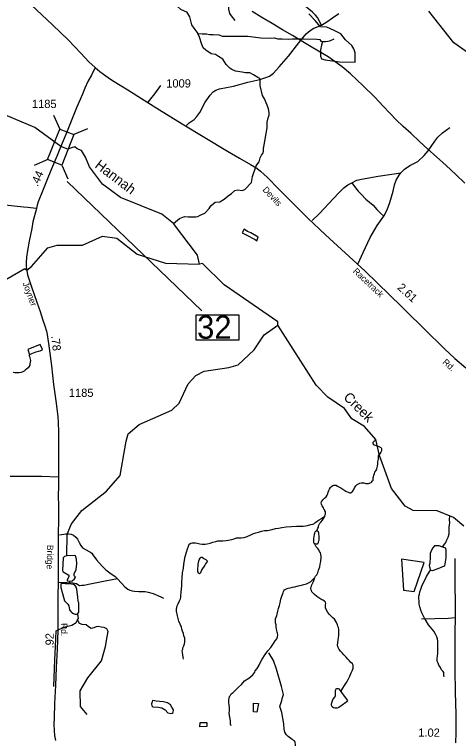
# Model space of a CAD drawing. Extents: x 2082433 to 2279600, y 546599 to 755198.
# Drawn here: x 2196424 to 2203135, y 587641 to 598585 of the extents above; entities that cross this region are included whole.
import ezdxf

# ---------------------------------------------------------------- set-up
doc = ezdxf.new("R2010")
doc.units = 0
for name, color, linetype in [('Exist Boundary Political Fire Districts', 7, 'Continuous'), ('Exist Hydrographic Creek Single Shore', 7, 'Continuous'), ('Exist Hydrographic Creek Single Shore Label', 7, 'Continuous'), ('Exist Hydrographic Misc Water Feature', 7, 'Continuous'), ('Exist Hydrographic Pond Over 1500 Sq Ft', 7, 'Continuous'), ('Exist Hydrographic Pond Under 1500 Sq Ft', 7, 'Continuous'), ('Exist Road Non-System Type 51', 7, 'Continuous'), ('Exist Road Secondary Mileage Hundredths English Label', 7, 'Continuous'), ('Exist Road Secondary Structure Standard Bridge CELL', 7, 'Continuous'), ('Exist Road Secondary Structure Standard Bridge Number Label', 7, 'Continuous'), ('Exist Road Secondary Type 51 Attributed', 7, 'Continuous'), ('Exist Road Secondary Type 51 Label', 7, 'Continuous'), ('Exist Road Secondary Type 51 Number Label', 7, 'Continuous')]:
    doc.layers.add(name, color=color, linetype=linetype)

msp = doc.modelspace()

# ---------------------------------------------------------------- linework, layer by layer
at = {"layer": 'Exist Boundary Political Fire Districts'}
msp.add_lwpolyline([(2203231, 596036), (2203093, 596166), (2202947, 596302), (2202803, 596433), (2202671, 596551), (2202547, 596664), (2202418, 596784), (2202299, 596893), (2202295, 596897), (2202198, 596990), (2202096, 597091), (2201999, 597192), (2201863, 597338), (2201695, 597505), (2201505, 597687), (2201378, 597794), (2201163, 597947), (2200931, 598082), (2200784, 598170), (2200626, 598265), (2200474, 598355), (2200320, 598447), (2200164, 598540), (2200015, 598628)], dxfattribs=at)
at = {"layer": 'Exist Hydrographic Creek Single Shore'}
for points in [[(2198633, 599271), (2198646, 599213), (2198714, 599127), (2198744, 599042), (2198809, 598912), (2198838, 598851), (2198846, 598781), (2198854, 598749), (2198887, 598704), (2198931, 598667), (2198989, 598639), (2199022, 598627), (2199070, 598550), (2199098, 598427), (2199136, 598378), (2199196, 598299)], [(2199541, 599108), (2199638, 598983), (2199675, 598901), (2199687, 598864), (2199679, 598799), (2199660, 598710), (2199660, 598664), (2199675, 598599), (2199699, 598563), (2199752, 598494)], [(2203508, 597846), (2203064, 598154), (2202686, 598634)], [(2201575, 597865), (2201571, 598007), (2201551, 598068), (2201523, 598117), (2201425, 598201), (2201355, 598292), (2201257, 598345), (2201147, 598394), (2201049, 598399), (2200971, 598492), (2200874, 598594)], [(2198826, 595425), (2198918, 595500), (2198993, 595533), (2199049, 595527), (2199090, 595527), (2199165, 595527), (2199197, 595533), (2199230, 595551), (2199301, 595583), (2199366, 595654), (2199399, 595696), (2199458, 595746), (2199530, 595752), (2199595, 595794), (2199654, 595844), (2199702, 595877), (2199752, 595924), (2199800, 595933), (2199865, 595927), (2199906, 595942), (2200007, 596046), (2200019, 596138), (2200079, 596297), (2200085, 596315), (2200121, 596357), (2200137, 596420), (2200156, 596460), (2200177, 596485), (2200189, 596521), (2200189, 596570), (2200193, 596586), (2200242, 596874), (2200245, 596958), (2200258, 597024), (2200274, 597061), (2200274, 597105), (2200262, 597161), (2200242, 597215), (2200202, 597308), (2200173, 597362), (2200139, 597513), (2200136, 597553), (2200136, 597578), (2200133, 597618), (2200103, 597630), (2200038, 597672), (2199980, 597701), (2199916, 597704), (2199867, 597712), (2199765, 597730), (2199708, 597753), (2199679, 597774), (2199625, 597830), (2199571, 597908), (2199507, 597948), (2199463, 597980), (2199398, 597989), (2199314, 598046), (2199274, 598083), (2199254, 598132), (2199218, 598241), (2199196, 598299)], [(2199196, 598299), (2199261, 598292), (2199326, 598292), (2199371, 598280), (2199429, 598283), (2199510, 598276), (2199567, 598259), (2199665, 598259), (2199727, 598255), (2199865, 598255), (2199951, 598255), (2200147, 598234), (2200294, 598225), (2200349, 598231), (2200403, 598219), (2200471, 598219), (2200573, 598210), (2200627, 598215), (2200683, 598215), (2200713, 598219), (2200794, 598219), (2200992, 598210), (2201037, 598207), (2201053, 598184), (2201081, 598175), (2201123, 598178), (2201160, 598182), (2201192, 598187), (2201258, 598215)], [(2201081, 598175), (2201066, 598123), (2201050, 598049), (2201050, 598000), (2201050, 597955), (2201062, 597914), (2201118, 597897), (2201335, 597869), (2201575, 597865)], [(2199222, 594811), (2199188, 594946), (2198826, 595425), (2198650, 595567), (2198024, 595819), (2197756, 596018), (2197558, 596282), (2197495, 596429), (2197435, 596527), (2197369, 596553), (2197337, 596584), (2197284, 596569), (2197228, 596549), (2197126, 596589), (2196733, 596875), (2196082, 597147), (2195840, 597277), (2193769, 597781), (2193427, 597929)], [(2196292, 594581), (2196580, 594744), (2196610, 594721), (2196679, 594777), (2196930, 595060), (2197071, 595097), (2197454, 595099), (2197753, 595234), (2197970, 595203), (2198280, 594964), (2198706, 594824), (2199222, 594811)], [(2200403, 593888), (2200403, 593937), (2199591, 594498), (2199264, 594820), (2199222, 594811)], [(2198110, 592134), (2198140, 592248), (2198306, 592389), (2198804, 592602), (2198912, 592711), (2199051, 593003), (2199167, 593129), (2199292, 593195), (2199666, 593247), (2199807, 593290), (2200047, 593518), (2200196, 593745), (2200403, 593888)], [(2201883, 592159), (2201713, 592356), (2201521, 592471), (2201411, 592628), (2201160, 592800), (2200984, 592984), (2200403, 593888)], [(2203216, 590853), (2203057, 590984), (2202815, 591081), (2202448, 591088), (2202331, 591153), (2202121, 591419), (2201943, 591918), (2201883, 592159)], [(2197216, 590401), (2197220, 590728), (2197285, 590887), (2197442, 591088), (2197815, 591382), (2198022, 591617), (2198110, 592134)], [(2202885, 590540), (2202890, 590544), (2202910, 590560), (2202929, 590585), (2202945, 590606), (2202959, 590645), (2202979, 590687), (2202992, 590733), (2202994, 590767), (2202994, 590803), (2202996, 590837), (2203003, 590903), (2203001, 590945), (2203002, 591006)], [(2202916, 588575), (2202911, 588595), (2202913, 588609), (2202911, 588639), (2202903, 588653), (2202893, 588667), (2202880, 588681), (2202861, 588715), (2202840, 588749), (2202826, 588781), (2202815, 588811), (2202814, 588835), (2202815, 588856), (2202819, 588885), (2202823, 588925), (2202824, 588960), (2202824, 588992), (2202824, 589031), (2202822, 589076), (2202824, 589111), (2202818, 589150), (2202807, 589180), (2202789, 589220), (2202761, 589262), (2202738, 589296), (2202712, 589326), (2202682, 589361), (2202645, 589419), (2202621, 589461), (2202599, 589503), (2202581, 589543), (2202564, 589582), (2202552, 589631), (2202542, 589674), (2202538, 589720), (2202535, 589760), (2202537, 589792), (2202543, 589824), (2202548, 589858), (2202564, 589898), (2202582, 589946), (2202608, 590001), (2202635, 590055), (2202653, 590091), (2202693, 590155), (2202710, 590187)], [(2197268, 589985), (2197261, 590021)], [(2197019, 588429), (2197032, 588831), (2197045, 589027), (2197054, 589270), (2197102, 589294), (2197232, 589339), (2197293, 589355), (2197358, 589396), (2197377, 589433), (2197389, 589456), (2197387, 589489), (2197375, 589519)], [(2197522, 588006), (2197421, 588123), (2197419, 588362), (2197535, 588557), (2197741, 588815), (2197798, 589030), (2197823, 589177), (2197839, 589257), (2197821, 589298), (2197780, 589317), (2197734, 589324), (2197688, 589334), (2197658, 589332), (2197625, 589312), (2197582, 589306), (2197542, 589330), (2197507, 589359), (2197448, 589366), (2197409, 589378), (2197377, 589433)]]:
    msp.add_lwpolyline(points, dxfattribs=at)
at = {"layer": 'Exist Hydrographic Misc Water Feature'}
for points in [[(2199894, 595338), (2199865, 595283), (2199965, 595232), (2200021, 595206), (2200063, 595183), (2200085, 595163), (2200097, 595193), (2200105, 595221), (2199998, 595286), (2199948, 595304), (2199910, 595331), (2199894, 595338)], [(2196649, 593440), (2196688, 593462), (2196736, 593483), (2196754, 593488), (2196786, 593497), (2196814, 593503), (2196832, 593511), (2196846, 593521), (2196813, 593597), (2196624, 593523), (2196649, 593440)], [(2196649, 593440), (2196646, 593432), (2196648, 593428), (2196652, 593414), (2196657, 593396), (2196667, 593356), (2196663, 593330), (2196658, 593304), (2196654, 593286), (2196642, 593260), (2196630, 593243), (2196608, 593226), (2196590, 593213), (2196568, 593195), (2196550, 593183), (2196524, 593175), (2196495, 593171), (2196461, 593168), (2196431, 593168), (2196403, 593172)], [(2201873, 592154), (2201869, 592149), (2201863, 592141), (2201860, 592137), (2201849, 592126), (2201843, 592120), (2201841, 592115), (2201842, 592109), (2201841, 592103), (2201844, 592095), (2201845, 592091), (2201849, 592087), (2201856, 592081), (2201866, 592079), (2201890, 592069), (2201932, 592053), (2201950, 592043), (2201960, 592039), (2201966, 592033), (2201970, 592024), (2201972, 592011), (2201972, 591999), (2201972, 591989), (2201968, 591980), (2201962, 591972), (2201951, 591955), (2201941, 591941), (2201931, 591929), (2201923, 591915), (2201921, 591897), (2201923, 591881), (2201927, 591865)], [(2201113, 591002), (2201117, 591012), (2201123, 591034), (2201125, 591050), (2201123, 591066), (2201117, 591082), (2201113, 591094), (2201102, 591110), (2201093, 591128), (2201076, 591156), (2201068, 591170), (2201062, 591184), (2201058, 591203), (2201066, 591222), (2201072, 591234), (2201082, 591248), (2201099, 591264), (2201111, 591272), (2201133, 591296), (2201149, 591320), (2201161, 591342), (2201165, 591366), (2201173, 591390), (2201184, 591412), (2201200, 591437), (2201214, 591453), (2201234, 591467), (2201252, 591473), (2201274, 591473), (2201286, 591469), (2201304, 591457), (2201326, 591445), (2201358, 591428), (2201402, 591400), (2201434, 591380), (2201475, 591360), (2201491, 591355), (2201507, 591357), (2201515, 591361), (2201529, 591369), (2201532, 591377), (2201543, 591389), (2201550, 591401), (2201558, 591417), (2201564, 591431), (2201572, 591445), (2201584, 591463), (2201602, 591481), (2201622, 591493), (2201644, 591501), (2201664, 591506), (2201684, 591507), (2201702, 591506), (2201720, 591502), (2201736, 591496), (2201756, 591494), (2201776, 591498), (2201790, 591502), (2201799, 591505), (2201815, 591513), (2201827, 591523), (2201837, 591535), (2201843, 591547), (2201845, 591565), (2201847, 591581), (2201851, 591599), (2201857, 591623), (2201863, 591647), (2201871, 591665), (2201887, 591689), (2201894, 591703), (2201900, 591719), (2201906, 591739), (2201910, 591759), (2201914, 591793), (2201917, 591821), (2201927, 591865)], [(2198977, 588842), (2198971, 588872), (2198968, 588908), (2198963, 588942), (2198960, 588974), (2198966, 588994), (2198970, 589012), (2198983, 589040), (2198993, 589074), (2198997, 589100), (2198997, 589122), (2198997, 589160), (2198984, 589192), (2198979, 589228), (2198964, 589264), (2198954, 589292), (2198946, 589324), (2198927, 589368), (2198909, 589415), (2198897, 589455), (2198889, 589496), (2198874, 589565), (2198872, 589595), (2198876, 589621), (2198885, 589647), (2198899, 589679), (2198919, 589722), (2198933, 589752), (2198937, 589774), (2198937, 589801), (2198942, 589841), (2198948, 589908), (2198951, 589945), (2198955, 590009), (2198960, 590071), (2198964, 590146), (2198976, 590214), (2198983, 590272), (2198995, 590338), (2199003, 590392), (2199022, 590458), (2199038, 590506), (2199053, 590550), (2199065, 590578), (2199087, 590592), (2199109, 590601), (2199135, 590601), (2199159, 590597), (2199185, 590595), (2199225, 590585), (2199261, 590580), (2199305, 590580), (2199337, 590586), (2199381, 590592), (2199423, 590608), (2199465, 590619), (2199499, 590627), (2199531, 590627), (2199574, 590630), (2199623, 590634), (2199655, 590642), (2199710, 590650), (2199746, 590661), (2199782, 590675), (2199818, 590677), (2199852, 590675), (2199896, 590682), (2199940, 590696), (2199996, 590719), (2200037, 590741), (2200071, 590749), (2200110, 590759), (2200157, 590774), (2200204, 590784), (2200249, 590786), (2200317, 590803), (2200369, 590815), (2200415, 590823), (2200463, 590832), (2200531, 590842), (2200611, 590847), (2200688, 590849), (2200744, 590850), (2200786, 590850), (2200824, 590854), (2200852, 590862), (2200904, 590877), (2200932, 590881), (2200948, 590887), (2200964, 590899), (2200978, 590911), (2201000, 590929), (2201030, 590948), (2201063, 590968), (2201113, 591002)], [(2200995, 590781), (2201001, 590797), (2201009, 590819), (2201017, 590837), (2201020, 590855), (2201028, 590875), (2201040, 590895), (2201054, 590914), (2201078, 590944), (2201097, 590968), (2201110, 590990), (2201113, 591002)], [(2200970, 590583), (2200956, 590585), (2200952, 590591), (2200948, 590597), (2200948, 590605), (2200946, 590623), (2200946, 590645), (2200950, 590669), (2200951, 590691), (2200959, 590731), (2200961, 590747), (2200967, 590763), (2200969, 590767), (2200975, 590773), (2200979, 590777), (2200987, 590779), (2200995, 590781)], [(2200995, 590781), (2201003, 590781), (2201007, 590780), (2201017, 590748), (2201021, 590727), (2201024, 590706), (2201024, 590665), (2201024, 590650), (2201022, 590635), (2201016, 590614), (2201012, 590597), (2201009, 590587), (2201004, 590581), (2201001, 590577), (2200996, 590576), (2200992, 590577), (2200970, 590583)], [(2200962, 590073), (2200976, 590093), (2200992, 590118), (2201008, 590148), (2201021, 590188), (2201037, 590238), (2201046, 590278), (2201052, 590316), (2201056, 590338), (2201058, 590362), (2201060, 590394), (2201053, 590426), (2201047, 590450), (2201035, 590470), (2201023, 590492), (2201007, 590514), (2200986, 590539), (2200977, 590551), (2200972, 590559), (2200970, 590569), (2200970, 590583)], [(2199341, 590324), (2199313, 590282), (2199299, 590262), (2199258, 590198), (2199242, 590162), (2199236, 590147), (2199222, 590133), (2199208, 590141), (2199194, 590159), (2199194, 590199), (2199199, 590261), (2199203, 590307), (2199215, 590343), (2199230, 590369), (2199245, 590381), (2199262, 590382), (2199287, 590362), (2199314, 590348), (2199341, 590324)], [(2199698, 587831), (2199690, 587859), (2199687, 587898), (2199683, 587944), (2199673, 587989), (2199669, 588023), (2199672, 588063), (2199672, 588105), (2199667, 588149), (2199663, 588183), (2199665, 588223), (2199669, 588253), (2199673, 588275), (2199685, 588289), (2199701, 588315), (2199730, 588336), (2199768, 588376), (2199809, 588418), (2199853, 588460), (2199901, 588511), (2199965, 588553), (2200028, 588606), (2200042, 588624), (2200056, 588646), (2200064, 588664), (2200090, 588702), (2200121, 588748), (2200141, 588796), (2200167, 588842), (2200214, 588913), (2200252, 588967), (2200297, 589017), (2200340, 589078), (2200366, 589116), (2200390, 589150), (2200400, 589176), (2200402, 589210), (2200400, 589238), (2200396, 589244), (2200390, 589276), (2200383, 589294), (2200379, 589332), (2200377, 589360), (2200371, 589390), (2200367, 589432), (2200368, 589452), (2200378, 589475), (2200388, 589501), (2200392, 589522), (2200406, 589566), (2200413, 589608), (2200428, 589652), (2200439, 589694), (2200452, 589748), (2200466, 589794), (2200484, 589844), (2200491, 589866), (2200497, 589876), (2200505, 589888), (2200517, 589896), (2200533, 589905), (2200543, 589910), (2200559, 589914), (2200589, 589921), (2200625, 589929), (2200661, 589935), (2200713, 589948), (2200760, 589960), (2200797, 589970), (2200836, 589982), (2200870, 589997), (2200898, 590011), (2200928, 590039), (2200954, 590063), (2200962, 590073)], [(2201358, 588351), (2201389, 588401), (2201413, 588441), (2201441, 588489), (2201466, 588533), (2201490, 588582), (2201515, 588634), (2201535, 588674), (2201543, 588706), (2201543, 588726), (2201541, 588750), (2201531, 588770), (2201505, 588796), (2201487, 588817), (2201462, 588843), (2201436, 588869), (2201404, 588905), (2201377, 588937), (2201351, 588964), (2201329, 588988), (2201315, 589016), (2201307, 589048), (2201309, 589094), (2201314, 589128), (2201320, 589170), (2201324, 589200), (2201327, 589240), (2201325, 589284), (2201319, 589320), (2201313, 589340), (2201304, 589362), (2201291, 589394), (2201278, 589418), (2201260, 589446), (2201238, 589468), (2201208, 589493), (2201184, 589515), (2201159, 589545), (2201141, 589579), (2201127, 589617), (2201125, 589640), (2201127, 589660), (2201128, 589680), (2201124, 589703), (2201112, 589715), (2201086, 589732), (2201056, 589748), (2201022, 589768), (2200996, 589786), (2200957, 589819), (2200919, 589861), (2200911, 589879), (2200903, 589901), (2200903, 589925), (2200911, 589945), (2200916, 589965), (2200927, 589983), (2200944, 590017), (2200962, 590073)], [(2199333, 587883), (2199332, 587821), (2199226, 587818), (2199230, 587884), (2199333, 587883)]]:
    msp.add_lwpolyline(points, dxfattribs=at)
at = {"layer": 'Exist Hydrographic Pond Over 1500 Sq Ft'}
msp.add_lwpolyline([(2197123, 589957), (2197123, 589923), (2197148, 589833), (2197179, 589725), (2197228, 589670), (2197244, 589645), (2197250, 589615), (2197254, 589586), (2197274, 589560), (2197293, 589545), (2197315, 589531), (2197327, 589525), (2197343, 589521), (2197375, 589519), (2197395, 589549), (2197398, 589618), (2197397, 589690), (2197387, 589714), (2197379, 589785), (2197372, 589853), (2197366, 589900), (2197358, 589930), (2197340, 589953), (2197316, 589967), (2197249, 589981), (2197191, 589981), (2197142, 589983), (2197130, 589983), (2197122, 589968)], close=True, dxfattribs=at)
at = {"layer": 'Exist Hydrographic Pond Under 1500 Sq Ft'}
for points in [[(2202710, 590187), (2202743, 590181), (2202829, 590211), (2202898, 590239), (2202929, 590253), (2202947, 590372), (2202949, 590481), (2202943, 590518), (2202885, 590540), (2202841, 590552), (2202796, 590554), (2202774, 590553), (2202745, 590525), (2202725, 590490), (2202708, 590436), (2202706, 590383), (2202700, 590294), (2202692, 590255), (2202696, 590235)], [(2197216, 590401), (2197179, 590393), (2197158, 590370), (2197148, 590182), (2197160, 590162), (2197244, 590108), (2197246, 590091), (2197220, 590037), (2197220, 590024), (2197261, 590021), (2197297, 590024), (2197330, 590053), (2197344, 590078), (2197326, 590100), (2197328, 590129), (2197358, 590198), (2197366, 590284), (2197363, 590350), (2197344, 590404), (2197332, 590406)], [(2202614, 590301), (2202275, 590350), (2202302, 589885), (2202465, 589862)], [(2198677, 588198), (2198567, 588205), (2198538, 588211), (2198512, 588217), (2198503, 588198), (2198493, 588167), (2198498, 588136), (2198515, 588119), (2198603, 588114), (2198653, 588103), (2198701, 588074), (2198744, 588031), (2198786, 588019), (2198805, 588024), (2198824, 588035), (2198829, 588074), (2198804, 588115), (2198783, 588150), (2198737, 588181)]]:
    msp.add_lwpolyline(points, close=True, dxfattribs=at)
for points in [[(2201358, 588351), (2201366, 588339), (2201450, 588219), (2201456, 588207), (2201449, 588195), (2201434, 588185), (2201379, 588147), (2201325, 588111), (2201303, 588100), (2201287, 588098), (2201267, 588100), (2201247, 588106), (2201227, 588118), (2201219, 588128), (2201215, 588142), (2201215, 588166), (2201223, 588198), (2201236, 588230), (2201266, 588266), (2201276, 588290), (2201276, 588318), (2201277, 588346), (2201277, 588368), (2201279, 588380), (2201285, 588394), (2201297, 588400), (2201315, 588400), (2201327, 588394), (2201343, 588373), (2201358, 588351)], [(2200034, 588176), (2200111, 588172), (2200088, 588040), (2200038, 588044), (2200034, 588176)]]:
    msp.add_lwpolyline(points, dxfattribs=at)
at = {"layer": 'Exist Road Non-System Type 51'}
for points in [[(2201062, 598423), (2201005, 598537), (2200975, 598576), (2200929, 598622), (2200792, 598730), (2200643, 598842), (2200373, 599040), (2200149, 599212), (2200099, 599247), (2200046, 599258), (2199980, 599262), (2199835, 599262), (2199502, 599261), (2199082, 599270), (2198865, 599280)], [(2201062, 598423), (2201146, 598473), (2201229, 598534), (2201324, 598602)], [(2199025, 596907), (2199062, 596947), (2199139, 597000), (2199179, 597041), (2199223, 597103), (2199308, 597261), (2199383, 597367), (2199425, 597416), (2199469, 597440), (2199523, 597460), (2199734, 597501), (2199949, 597561), (2200132, 597603), (2200224, 597632), (2200277, 597654), (2200338, 597698), (2200426, 597792), (2200566, 597957), (2200724, 598158), (2200832, 598292), (2200893, 598342), (2200946, 598377), (2201062, 598423)], [(2198444, 597262), (2198545, 597388), (2198638, 597511)], [(2202263, 596190), (2202318, 596247), (2202397, 596302), (2202518, 596365), (2202615, 596454), (2202676, 596522), (2202720, 596590), (2202775, 596671), (2202823, 596729), (2202893, 596794), (2203005, 596875)], [(2201521, 596041), (2201598, 596079), (2201671, 596098), (2201919, 596142), (2202263, 596190)], [(2202004, 595539), (2202055, 595630), (2202097, 595744), (2202145, 595912), (2202169, 596008), (2202191, 596079), (2202239, 596154), (2202263, 596190)], [(2200924, 595469), (2201036, 595577), (2201177, 595729), (2201319, 595884), (2201401, 595965), (2201462, 596011), (2201521, 596041)], [(2201521, 596041), (2201578, 595967), (2201618, 595916), (2201662, 595868), (2201734, 595796), (2201844, 595701), (2201901, 595637), (2201952, 595587), (2202004, 595539)], [(2201618, 594823), (2201693, 594988), (2201800, 595216), (2201908, 595396), (2202004, 595539)], [(2197106, 590721), (2197200, 590734), (2197240, 590736), (2197279, 590728), (2197316, 590713), (2197349, 590687), (2197376, 590656), (2197401, 590603), (2197427, 590558), (2197453, 590524), (2197499, 590496), (2197563, 590462), (2197591, 590443), (2197610, 590417), (2197666, 590342), (2197750, 590245), (2197805, 590191), (2197887, 590130), (2197925, 590104), (2197946, 590088), (2197979, 590056)], [(2203088, 589464), (2203088, 589662), (2203083, 589989), (2203086, 590360)], [(2197979, 590056), (2197796, 590020), (2197593, 589982), (2197470, 589956), (2197441, 589954), (2197413, 589950), (2197396, 589956), (2197360, 589977), (2197307, 589990), (2197216, 589995), (2197101, 589998)], [(2197979, 590056), (2198042, 589990), (2198093, 589936), (2198137, 589901), (2198167, 589883), (2198201, 589873), (2198238, 589867), (2198303, 589863), (2198397, 589863), (2198443, 589855), (2198518, 589833), (2198637, 589781), (2198674, 589763)], [(2203088, 589464), (2202977, 589457), (2202576, 589444)], [(2203094, 587575), (2203100, 587728), (2203098, 588008), (2203090, 588342), (2203087, 588685), (2203086, 588979), (2203087, 589248), (2203088, 589464)], [(2200689, 587325), (2200672, 587432), (2200672, 587501), (2200672, 587550), (2200667, 587581), (2200656, 587606), (2200623, 587626), (2200560, 587670), (2200534, 587699), (2200511, 587737), (2200502, 587781), (2200496, 587864), (2200467, 588033), (2200443, 588095), (2200435, 588131), (2200448, 588171), (2200463, 588218), (2200477, 588262), (2200488, 588307), (2200462, 588427), (2200384, 588692), (2200337, 588821), (2200268, 588936)]]:
    msp.add_lwpolyline(points, dxfattribs=at)
at = {"layer": 'Exist Road Secondary Structure Standard Bridge CELL'}
for p, q in [((2197016, 597062), (2197107, 596854)), ((2197530, 596859), (2197322, 596769)), ((2196929, 596391), (2196721, 596301)), ((2197140, 596308), (2197230, 596101))]:
    msp.add_line(p, q, dxfattribs=at)
msp.add_lwpolyline([(2197322, 596769), (2197141, 596308), (2196925, 596393), (2197107, 596854)], close=True, dxfattribs=at)
at = {"layer": 'Exist Road Secondary Structure Standard Bridge Number Label'}
msp.add_line((2197218, 596061), (2199255, 594107), dxfattribs=at)
msp.add_lwpolyline([(2199171, 594047), (2199815, 594047), (2199815, 593664), (2199171, 593664)], close=True, dxfattribs=at)
at = {"layer": 'Exist Road Secondary Type 51 Attributed'}
for points in [[(2196677, 598732), (2196999, 598431), (2197233, 598200), (2197425, 597998), (2197548, 597870), (2197645, 597785)], [(2197645, 597785), (2197587, 597670), (2197534, 597572), (2197489, 597470), (2197452, 597380), (2197363, 597172), (2197199, 596772), (2197120, 596579)], [(2197645, 597785), (2197716, 597722), (2197770, 597681), (2197838, 597632), (2197905, 597585), (2198135, 597445), (2198440, 597254), (2198617, 597142), (2198956, 596930), (2199646, 596519), (2199826, 596414), (2199993, 596319), (2200087, 596260), (2200143, 596218), (2200198, 596168), (2200241, 596127), (2200419, 595946), (2200627, 595738), (2200856, 595508), (2201127, 595255), (2201723, 594703), (2202275, 594173), (2202686, 593765), (2202853, 593600), (2202924, 593531), (2203078, 593386), (2203246, 593245)], [(2197120, 596579), (2197068, 596455), (2196985, 596252), (2196907, 596066), (2196847, 595913), (2196783, 595751), (2196767, 595705), (2196755, 595655)], [(2196755, 595655), (2196664, 595661), (2196627, 595666), (2196562, 595672), (2196039, 595728)], [(2196755, 595655), (2196702, 595449), (2196684, 595352), (2196644, 595158), (2196621, 595016), (2196604, 594917), (2196600, 594839), (2196601, 594774), (2196610, 594713), (2196622, 594652), (2196679, 594466), (2196762, 594237), (2196810, 594095), (2196854, 593967), (2196884, 593879), (2196906, 593798), (2196916, 593747), (2196948, 593541), (2196982, 593273), (2197016, 592993), (2197049, 592745), (2197078, 592507), (2197086, 592417), (2197089, 592276), (2197091, 592070), (2197088, 591908), (2197091, 591594)], [(2197091, 591594), (2196833, 591600), (2196577, 591601), (2196359, 591602)], [(2197091, 591594), (2197088, 591442), (2197084, 591324), (2197088, 591141), (2197088, 590978), (2197085, 590705), (2197082, 589994), (2197081, 589799), (2197080, 589610), (2197081, 589372), (2197077, 589278), (2197068, 588989), (2197053, 588717), (2197042, 588443), (2197029, 588173), (2197022, 587955), (2197017, 587858), (2197022, 587760), (2197029, 587688), (2197046, 587611)]]:
    msp.add_lwpolyline(points, dxfattribs=at)

# ---------------------------------------------------------------- texts
at = {"layer": 'Exist Hydrographic Creek Single Shore Label'}
for s, rotation, p in [('Hannah', 322.7287, (2197627, 596282)), ('Creek', 315.1404, (2201386, 592787))]:
    msp.add_text(s, height=150, rotation=rotation, dxfattribs=at).set_placement(p)
at = {"layer": 'Exist Road Secondary Mileage Hundredths English Label'}
for s, rotation, p in [('.44', 65.9787, (2196774, 595976)), ('2.61', 317.6359, (2202201, 594444)), ('.78', 275.9434, (2196980, 593726)), ('.92', 89.9555, (2197017, 589003)), ('1.02', 359.4798, (2202527, 587670))]:
    msp.add_text(s, height=125, rotation=rotation, dxfattribs=at).set_placement(p)
at = {"layer": 'Exist Road Secondary Structure Standard Bridge Number Label'}
msp.add_text('32', height=350, dxfattribs=at).set_placement((2199184, 593684))
at = {"layer": 'Exist Road Secondary Type 51 Label'}
for s, rotation, p in [('Devils', 313.7111, (2200166, 595929)), ('Racetrack', 316.7935, (2201532, 594695)), ('Joyner', 290.443, (2196545, 594523)), ('Rd.', 317.9882, (2202886, 593318)), ('Bridge', 268.9738, (2196917, 590568)), ('Rd.', 270.9296, (2197125, 589385))]:
    msp.add_text(s, height=95, rotation=rotation, dxfattribs=at).set_placement(p)
at = {"layer": 'Exist Road Secondary Type 51 Number Label'}
for s, p in [('1009', (2198718, 597481)), ('1185', (2196688, 597171)), ('1185', (2197246, 592805))]:
    msp.add_text(s, height=125, dxfattribs=at).set_placement(p)

doc.saveas('drawing.dxf')
